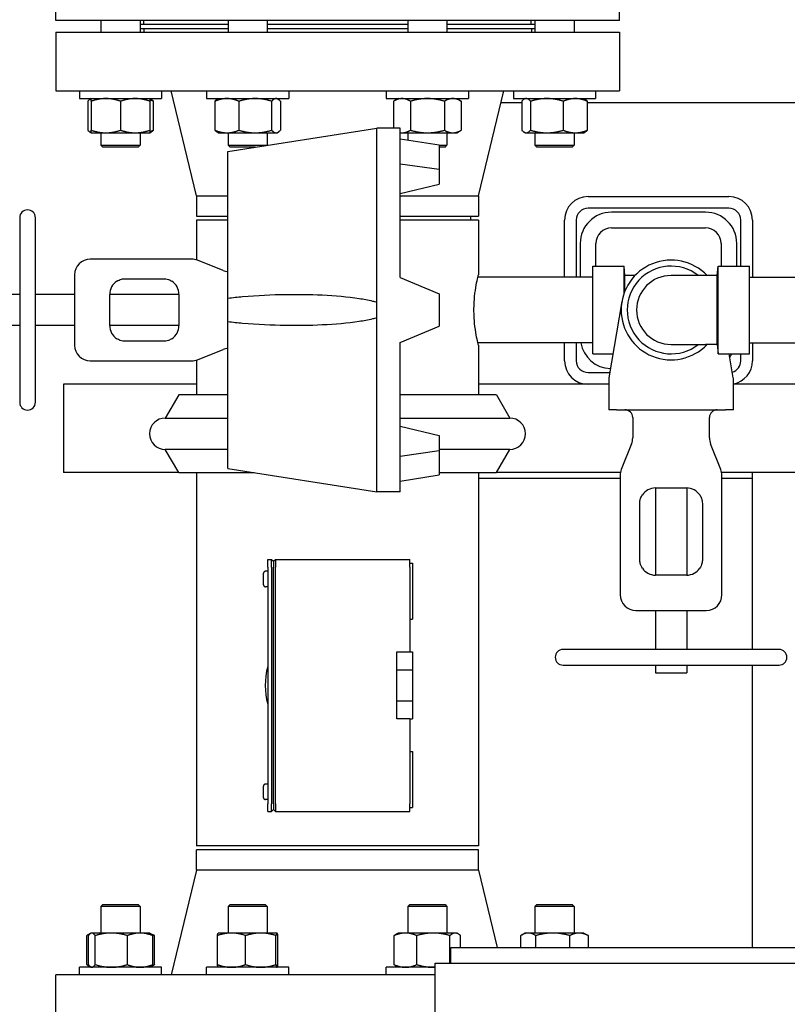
# Model space of a CAD drawing. Header units: inches. Extents: x 24 to 1128, y -69 to 748.
# Tile 312 of 656: x 371 to 383, y 634 to 649. Entities that reach past the tile are written whole.
import ezdxf

# ---------------------------------------------------------------- set-up
doc = ezdxf.new("R2010")
doc.units = ezdxf.units.IN
doc.header["$LTSCALE"] = 32
doc.header["$MEASUREMENT"] = 0
doc.layers.add('Dimension (ANSI)', color=7, linetype='Continuous', lineweight=25)
doc.layers.add('Visible (ANSI)', color=7, linetype='Continuous', lineweight=30)
doc.styles.add('Note Text (ANSI)', font='tahoma.ttf')
doc.dimstyles.new('SB Fraction-16 (ANSI)', dxfattribs={"dimscale": 32, "dimtxt": 0.125, "dimasz": 0.098425, "dimexe": 0.125, "dimexo": 0.0625, "dimgap": 0.031496, "dimtad": 0, "dimtih": 1, "dimtoh": 1, "dimdec": 4, "dimrnd": 1e-08, "dimzin": 0, "dimdsep": 46, "dimlunit": 5, "dimtxsty": 'Note Text (ANSI)', "dimcen": 0.09, "dimdle": 0.393701, "dimclrd": 256, "dimclre": 256, "dimclrt": 256, "dimadec": 0, "dimazin": 3, "dimtfac": 0.96, "dimtofl": 0, "dimtmove": 0, "dimatfit": 3, "dimfxl": 1, "dimfrac": 2, "dimtolj": 1, "dimtzin": 12, "dimlwd": -1, "dimlwe": -1, "dimarcsym": 0})

# ---------------------------------------------------------------- blocks, each defined once
blk = doc.blocks.new('*D18')
at = {"layer": 'Defpoints', "color": 0, "transparency": 16777216}
for p in [(489.281, 692.669), (340.619, 544.669), (489.281, 544.669)]:
    blk.add_point(p, dxfattribs=at)
at = {"layer": 'Dimension (ANSI)', "transparency": 16777216}
for p, q in [((487.281, 692.669), (336.619, 692.669)), ((340.619, 689.519), (340.619, 626.768)), ((340.619, 547.818), (340.619, 620.569)), ((487.281, 544.669), (336.619, 544.669))]:
    blk.add_line(p, q, dxfattribs=at)
for points in [[(340.094, 689.519), (341.144, 689.519), (340.619, 692.669)], [(340.094, 547.818), (341.144, 547.818), (340.619, 544.669)]]:
    blk.add_solid(points, dxfattribs=at)
at = {"layer": 'Dimension (ANSI)', "transparency": 16777216, "insert": (336.517, 625.76), "char_height": 4, "attachment_point": 1, "style": 'Note Text (ANSI)'}
blk.add_mtext('\\A1;148', dxfattribs=at)

msp = doc.modelspace()

# ---------------------------------------------------------------- linework, layer by layer
at = {"layer": 'Visible (ANSI)'}
for p, q in [((371.15563, 649.48103), (371.15563, 650.35603)), ((380.15563, 649.48103), (380.15563, 650.35603)), ((380.15563, 649.48103), (371.15563, 649.48103)), ((371.87858, 649.48103), (371.87858, 649.29603)), ((372.50358, 649.48103), (372.50358, 649.29603)), ((373.90807, 649.41853), (372.50358, 649.41853)), ((372.50358, 649.35603), (373.90807, 649.35603)), ((372.56063, 649.35603), (372.56063, 649.29603)), ((372.56188, 649.41853), (372.56188, 649.48103)), ((373.90807, 649.48103), (373.90807, 649.29603)), ((374.53307, 649.48103), (374.53307, 649.29603)), ((376.7782, 649.41853), (374.53307, 649.41853)), ((374.53307, 649.35603), (376.7782, 649.35603)), ((376.7782, 649.48103), (376.7782, 649.29603)), ((377.4032, 649.48103), (377.4032, 649.29603)), ((378.80768, 649.41853), (377.4032, 649.41853)), ((377.4032, 649.35603), (378.80768, 649.35603)), ((378.74938, 649.41853), (378.74938, 649.48103)), ((378.75063, 649.35603), (378.75063, 649.29603)), ((378.80768, 649.48103), (378.80768, 649.29603)), ((379.43268, 649.48103), (379.43268, 649.29603)), ((371.15563, 649.29603), (380.15563, 649.29603)), ((371.15563, 649.29603), (371.15563, 648.35603)), ((380.15563, 649.29603), (380.15563, 648.35603)), ((371.15563, 648.35603), (380.15563, 648.35603)), ((371.53483, 648.35603), (371.53483, 648.23403)), ((371.53483, 648.23403), (372.84733, 648.23403)), ((371.72233, 648.23403), (371.7058, 648.22448)), ((372.65983, 648.23403), (372.67637, 648.22448)), ((372.84733, 648.35603), (372.84733, 648.23403)), ((373.40563, 646.6827), (373.00063, 648.35603)), ((373.56432, 648.35603), (373.56432, 648.23403)), ((373.56432, 648.23403), (374.87682, 648.23403)), ((373.75182, 648.23403), (373.73528, 648.22448)), ((374.68932, 648.23403), (374.70586, 648.22448)), ((374.87682, 648.35603), (374.87682, 648.23403)), ((376.43445, 648.35603), (376.43445, 648.23403)), ((376.43445, 648.23403), (377.74695, 648.23403)), ((376.62195, 648.23403), (376.54943, 648.19216)), ((377.55945, 648.23403), (377.63196, 648.19216)), ((377.74695, 648.35603), (377.74695, 648.23403)), ((377.90563, 646.6827), (378.31063, 648.35603)), ((378.46393, 648.35603), (378.46393, 648.23403)), ((378.46393, 648.23403), (379.77643, 648.23403)), ((378.65143, 648.23403), (378.6349, 648.22448)), ((379.58893, 648.23403), (379.60547, 648.22448)), ((379.77643, 648.35603), (379.77643, 648.23403)), ((371.66826, 648.19216), (371.66826, 647.7289)), ((371.72233, 648.19216), (371.72233, 647.7289)), ((372.19108, 648.19216), (372.19108, 647.7289)), ((372.65983, 648.19216), (372.65983, 647.7289)), ((372.71391, 648.19216), (372.71391, 647.7289)), ((373.69775, 648.19216), (373.69775, 647.7289)), ((374.08048, 648.19216), (374.08048, 647.7289)), ((374.6033, 648.19216), (374.6033, 647.7289)), ((374.74339, 648.19216), (374.74339, 647.7289)), ((376.54943, 648.19216), (376.54943, 647.76228)), ((376.82006, 648.19216), (376.82006, 647.7289)), ((377.36133, 648.19216), (377.36133, 647.7289)), ((377.63196, 648.19216), (377.63196, 647.7289)), ((378.59736, 648.16853), (378.26525, 648.16853)), ((378.59736, 648.19216), (378.59736, 647.7289)), ((378.73745, 648.19216), (378.73745, 647.7289)), ((379.26027, 648.19216), (379.26027, 647.7289)), ((379.643, 648.19216), (379.643, 647.7289)), ((383.71813, 648.16853), (379.643, 648.16853)), ((373.90563, 647.38728), (376.28063, 647.76228)), ((376.28063, 644.98186), (376.28063, 647.76228)), ((376.65563, 647.76228), (376.28063, 647.76228)), ((376.65563, 645.37433), (376.65563, 647.76228)), ((371.72233, 647.68703), (371.7058, 647.69658)), ((371.72233, 647.68703), (371.95671, 647.68703)), ((371.87858, 647.68703), (371.87858, 647.48733)), ((371.95671, 647.68703), (372.42546, 647.68703)), ((372.42546, 647.68703), (372.65983, 647.68703)), ((372.50358, 647.68703), (372.50358, 647.48733)), ((372.65983, 647.68703), (372.67637, 647.69658)), ((373.75182, 647.68703), (373.73528, 647.69658)), ((373.75182, 647.68703), (373.88911, 647.68703)), ((373.88911, 647.68703), (374.34189, 647.68703)), ((373.90807, 647.68703), (373.90807, 647.48733)), ((374.34189, 647.68703), (374.67335, 647.68703)), ((374.53307, 647.68703), (374.53307, 647.48733)), ((374.67335, 647.68703), (374.68932, 647.68703)), ((374.68932, 647.68703), (374.70586, 647.69658)), ((376.65563, 647.68703), (376.68475, 647.68703)), ((376.68475, 647.68703), (377.0907, 647.68703)), ((376.7782, 647.68703), (376.7782, 647.57232)), ((377.0907, 647.68703), (377.49665, 647.68703)), ((377.4032, 647.68703), (377.4032, 647.48733)), ((377.49665, 647.68703), (377.55945, 647.68703)), ((377.55945, 647.68703), (377.63196, 647.7289)), ((378.65143, 647.68703), (378.6349, 647.69658)), ((378.65143, 647.68703), (378.6674, 647.68703)), ((378.6674, 647.68703), (378.99886, 647.68703)), ((378.80768, 647.68703), (378.80768, 647.48733)), ((378.99886, 647.68703), (379.45164, 647.68703)), ((379.43268, 647.68703), (379.43268, 647.48733)), ((379.45164, 647.68703), (379.58893, 647.68703)), ((379.58893, 647.68703), (379.60547, 647.69658)), ((371.87858, 647.48733), (372.50358, 647.48733)), ((371.90988, 647.45603), (371.87858, 647.48733)), ((372.47228, 647.45603), (371.90988, 647.45603)), ((372.47228, 647.45603), (372.50358, 647.48733)), ((373.90807, 647.48733), (374.53307, 647.48733)), ((373.93937, 647.45603), (373.90807, 647.48733)), ((374.34105, 647.45603), (373.93937, 647.45603)), ((374.53191, 647.48616), (374.53307, 647.48733)), ((376.65563, 647.59172), (377.28063, 647.49279)), ((377.28063, 647.49279), (377.28063, 647.10371)), ((377.28063, 647.48733), (377.4032, 647.48733)), ((377.3719, 647.45603), (377.28063, 647.45603)), ((377.3719, 647.45603), (377.4032, 647.48733)), ((378.80768, 647.48733), (379.43268, 647.48733)), ((378.83898, 647.45603), (378.80768, 647.48733)), ((379.40138, 647.45603), (378.83898, 647.45603)), ((379.40138, 647.45603), (379.43268, 647.48733)), ((373.90563, 645.0453), (373.90563, 647.38728)), ((376.65563, 647.19236), (377.28063, 647.10371)), ((377.28063, 647.10371), (377.28063, 646.86418)), ((376.65563, 646.71501), (377.28063, 646.86418)), ((373.40563, 646.6827), (373.90563, 646.6827)), ((373.40563, 646.6827), (373.40563, 646.35603)), ((376.65563, 646.6827), (377.90563, 646.6827)), ((377.90563, 646.6827), (377.90563, 646.35603)), ((379.65563, 646.66853), (381.90563, 646.66853)), ((373.40563, 646.35603), (373.90563, 646.35603)), ((376.65563, 646.35603), (377.90563, 646.35603)), ((377.78063, 646.35603), (377.78063, 646.29353)), ((381.90563, 646.48103), (379.65563, 646.48103)), ((381.53063, 646.41853), (380.03063, 646.41853)), ((370.58063, 646.33103), (370.58063, 643.38103)), ((370.83063, 643.38103), (370.83063, 646.33103)), ((373.90563, 646.29353), (373.40563, 646.29353)), ((373.40563, 646.29353), (373.40563, 645.65517)), ((377.90563, 646.29353), (376.65563, 646.29353)), ((377.90563, 646.29353), (377.90563, 645.41853)), ((379.28063, 645.38103), (379.28063, 646.29353)), ((379.46813, 646.29353), (379.46813, 645.38103)), ((382.09313, 645.55653), (382.09313, 646.29353)), ((382.28063, 646.29353), (382.28063, 645.38103)), ((380.03063, 646.16853), (381.53063, 646.16853)), ((379.53063, 645.91853), (379.53063, 645.38103)), ((379.78063, 645.55653), (379.78063, 645.91853)), ((381.78063, 645.91853), (381.78063, 645.55653)), ((382.03063, 645.55653), (382.03063, 645.91853)), ((373.32499, 645.66853), (371.70563, 645.66853)), ((373.82843, 645.48641), (373.41783, 645.65065)), ((379.73113, 644.15553), (379.73113, 645.55653)), ((379.73113, 645.55653), (380.23113, 645.55653)), ((380.23113, 645.12531), (380.23113, 645.55653)), ((380.24513, 645.40703), (380.23113, 645.55653)), ((381.71713, 645.40703), (381.73113, 645.55653)), ((381.73113, 644.15553), (381.73113, 645.55653)), ((381.73113, 645.55653), (382.23113, 645.55653)), ((382.23113, 644.15553), (382.23113, 645.55653)), ((371.45563, 645.41853), (371.45563, 644.85603)), ((380.24513, 645.1615), (380.24513, 645.40703)), ((380.40545, 645.40703), (380.24513, 645.40703)), ((381.53213, 645.40703), (380.98113, 645.40703)), ((381.71713, 645.40703), (381.53213, 645.40703)), ((381.71713, 644.30503), (381.71713, 645.40703)), ((372.26863, 645.35603), (372.87313, 645.35603)), ((376.65563, 645.37433), (377.28063, 645.11624)), ((379.73113, 645.38103), (377.89655, 645.38103)), ((382.23113, 645.38103), (383.23113, 645.38103)), ((370.58063, 645.10603), (370.45563, 645.10603)), ((371.45563, 645.10603), (370.83063, 645.10603)), ((372.01863, 644.60603), (372.01863, 645.10603)), ((373.12313, 645.10603), (372.01863, 645.10603)), ((373.12313, 645.10603), (373.12313, 644.60603)), ((377.28063, 645.11624), (377.28063, 644.59579)), ((373.90563, 644.66676), (373.90563, 645.0453)), ((376.28063, 644.7302), (376.28063, 644.98186)), ((380.19573, 644.99073), (379.98684, 643.77277)), ((371.45563, 644.85603), (371.45563, 644.29353)), ((373.90563, 642.32478), (373.90563, 644.66676)), ((376.28063, 641.94978), (376.28063, 644.7302)), ((370.58063, 644.60603), (370.45563, 644.60603)), ((371.45563, 644.60603), (370.83063, 644.60603)), ((373.12313, 644.60603), (372.01863, 644.60603)), ((376.65563, 644.33773), (377.28063, 644.59579)), ((380.24513, 644.55055), (380.24513, 644.55056)), ((372.87313, 644.35603), (372.26863, 644.35603)), ((376.65563, 641.94978), (376.65563, 644.33773)), ((379.73113, 644.33103), (377.89655, 644.33103)), ((379.28063, 644.04353), (379.28063, 644.33103)), ((379.46813, 644.33103), (379.46813, 644.04353)), ((380.98113, 644.30503), (381.53213, 644.30503)), ((381.71713, 644.30503), (381.53213, 644.30503)), ((381.71713, 644.30503), (381.73113, 644.15553)), ((382.23113, 644.33103), (383.23113, 644.33103)), ((382.28063, 644.33103), (382.28063, 644.04353)), ((373.41783, 644.06141), (373.82843, 644.22565)), ((377.90563, 644.29353), (377.90563, 643.49853)), ((379.73113, 644.15553), (380.05248, 644.15553)), ((381.73113, 644.15553), (382.23113, 644.15553)), ((381.97543, 643.77277), (381.90978, 644.15553)), ((382.09313, 644.04353), (382.09313, 644.15553)), ((371.70563, 644.04353), (373.32499, 644.04353)), ((373.40563, 644.05689), (373.40563, 643.49853)), ((379.65563, 643.85603), (380.00112, 643.85603)), ((373.40563, 643.66853), (371.28063, 643.66853)), ((371.28063, 643.66853), (371.28063, 642.25853)), ((379.98504, 643.66853), (377.90563, 643.66853)), ((379.98504, 643.75164), (379.98504, 643.26228)), ((381.97723, 643.26228), (381.97723, 643.75164)), ((387.19611, 643.66853), (381.97723, 643.66853)), ((373.11925, 643.49853), (372.90563, 643.12853)), ((373.90563, 643.49853), (373.11925, 643.49853)), ((378.19201, 643.49853), (376.65563, 643.49853)), ((378.19201, 643.49853), (378.40563, 643.12853)), ((380.11004, 643.26228), (379.98504, 643.26228)), ((380.11004, 643.26228), (381.85223, 643.26228)), ((381.97723, 643.26228), (381.85223, 643.26228)), ((372.90563, 643.12853), (373.90563, 643.12853)), ((376.65563, 643.12853), (378.40563, 643.12853)), ((380.36863, 643.13728), (380.36863, 642.81043)), ((381.59363, 642.81043), (381.59363, 643.13728)), ((376.65563, 642.99705), (377.28063, 642.84787)), ((377.28063, 642.84787), (377.28063, 642.6084)), ((373.90563, 642.62853), (372.90563, 642.62853)), ((373.11925, 642.25853), (372.90563, 642.62853)), ((376.65563, 642.5197), (377.28063, 642.6084)), ((378.40563, 642.62853), (377.28063, 642.62853)), ((377.28063, 642.6084), (377.28063, 642.41384)), ((378.19201, 642.25853), (378.40563, 642.62853)), ((380.35075, 642.71758), (380.18651, 642.30698)), ((381.77575, 642.30698), (381.61151, 642.71758)), ((377.28063, 642.41384), (377.28063, 642.21928)), ((373.11925, 642.25853), (371.28063, 642.25853)), ((373.11925, 642.25853), (374.32522, 642.25853)), ((373.40563, 642.25853), (373.40563, 636.29353)), ((373.90563, 642.32478), (376.28063, 641.94978)), ((377.28063, 642.25853), (378.19201, 642.25853)), ((377.90563, 642.25853), (377.90563, 636.29353)), ((380.17261, 642.25853), (378.19201, 642.25853)), ((387.38157, 642.25853), (381.78966, 642.25853)), ((383.69063, 642.25853), (382.28063, 642.25853)), ((382.28063, 639.43103), (382.28063, 642.25853)), ((376.65563, 642.12034), (377.28063, 642.21928)), ((377.90563, 642.16853), (380.16863, 642.16853)), ((380.16863, 642.21413), (380.16863, 640.30603)), ((381.79363, 640.30603), (381.79363, 642.21413)), ((381.79363, 642.16853), (382.28063, 642.16853)), ((376.65563, 641.94978), (376.28063, 641.94978)), ((380.73113, 642.01228), (381.23113, 642.01228)), ((380.73113, 642.01228), (380.73113, 640.61903)), ((381.23113, 642.01228), (381.23113, 640.61903)), ((380.48113, 640.86903), (380.48113, 641.76228)), ((381.48113, 641.76228), (381.48113, 640.86903)), ((374.54038, 640.87103), (374.60213, 640.87103)), ((374.54038, 640.74603), (374.54038, 640.87103)), ((374.60213, 640.87103), (374.63338, 640.83978)), ((374.60213, 640.74603), (374.60213, 640.87103)), ((374.63338, 640.83978), (374.66463, 640.87103)), ((374.63338, 640.83978), (374.63338, 640.74603)), ((374.66463, 640.87103), (374.66463, 640.74603)), ((374.66463, 640.87103), (376.81038, 640.87103)), ((376.81038, 640.74603), (376.81038, 640.87103)), ((374.54038, 640.68063), (374.50663, 640.68063)), ((374.54038, 640.74603), (374.54038, 636.96603)), ((374.60213, 640.74603), (374.60213, 636.96603)), ((374.63338, 636.96603), (374.63338, 640.74603)), ((374.66463, 636.96603), (374.66463, 640.74603)), ((376.81038, 640.80853), (376.85038, 640.80853)), ((376.81038, 640.74603), (376.81038, 639.39182)), ((376.85038, 640.80853), (376.85038, 639.91303)), ((374.47538, 640.46281), (374.47538, 640.64924)), ((381.23113, 640.61903), (380.73113, 640.61903)), ((374.54038, 640.43143), (374.50663, 640.43143)), ((380.41863, 640.05603), (380.98113, 640.05603)), ((380.73113, 640.05603), (380.73113, 639.43103)), ((380.98113, 640.05603), (381.54363, 640.05603)), ((381.23113, 640.05603), (381.23113, 639.43103)), ((376.81038, 639.91303), (376.85038, 639.91303)), ((382.70613, 639.43103), (379.25613, 639.43103)), ((376.60038, 639.39182), (376.81038, 639.39182)), ((376.60038, 639.10603), (376.60038, 639.39182)), ((376.81038, 639.39182), (376.85038, 639.39182)), ((376.85038, 639.39182), (376.85038, 639.10603)), ((376.60038, 639.10603), (376.85038, 639.10603)), ((376.60038, 638.60603), (376.60038, 639.10603)), ((376.85038, 639.10603), (376.85038, 638.60603)), ((379.25613, 639.18103), (382.70613, 639.18103)), ((380.73113, 639.18103), (380.73113, 639.05603)), ((381.23113, 639.18103), (381.23113, 639.05603)), ((382.28063, 634.66853), (382.28063, 639.18103)), ((380.73113, 639.05603), (381.23113, 639.05603)), ((376.85038, 638.60603), (376.60038, 638.60603)), ((376.60038, 638.32024), (376.60038, 638.60603)), ((376.85038, 638.60603), (376.85038, 638.32024)), ((376.81038, 638.32024), (376.60038, 638.32024)), ((376.81038, 638.32024), (376.85038, 638.32024)), ((376.81038, 638.32024), (376.81038, 636.96603)), ((376.81038, 637.79903), (376.85038, 637.79903)), ((376.85038, 637.79903), (376.85038, 636.90353)), ((374.47538, 637.06281), (374.47538, 637.24924)), ((374.54038, 637.28063), (374.50663, 637.28063)), ((374.54038, 637.03143), (374.50663, 637.03143)), ((374.54038, 636.84103), (374.54038, 636.96603)), ((374.60213, 636.84103), (374.60213, 636.96603)), ((374.63338, 636.96603), (374.63338, 636.87228)), ((374.66463, 636.96603), (374.66463, 636.84103)), ((376.81038, 636.84103), (376.81038, 636.96603)), ((376.81038, 636.90353), (376.85038, 636.90353)), ((374.54038, 636.84103), (374.60213, 636.84103)), ((374.63338, 636.87228), (374.60213, 636.84103)), ((374.63338, 636.87228), (374.66463, 636.84103)), ((374.66463, 636.84103), (376.81038, 636.84103)), ((377.90563, 636.29353), (373.40563, 636.29353)), ((377.90563, 636.23103), (373.40563, 636.23103)), ((373.40563, 635.90436), (373.40563, 636.23103)), ((377.90563, 635.90436), (377.90563, 636.23103)), ((373.40563, 635.90436), (373.00063, 634.23103)), ((377.90563, 635.90436), (373.40563, 635.90436)), ((377.90563, 635.90436), (378.20474, 634.66853)), ((371.90988, 635.35603), (371.87858, 635.32473)), ((371.90988, 635.35603), (372.47228, 635.35603)), ((372.47228, 635.35603), (372.50358, 635.32473)), ((373.93937, 635.35603), (373.90807, 635.32473)), ((373.93937, 635.35603), (374.50177, 635.35603)), ((374.50177, 635.35603), (374.53307, 635.32473)), ((376.8095, 635.35603), (376.7782, 635.32473)), ((376.8095, 635.35603), (377.3719, 635.35603)), ((377.3719, 635.35603), (377.4032, 635.32473)), ((378.83898, 635.35603), (378.80768, 635.32473)), ((378.83898, 635.35603), (379.40138, 635.35603)), ((379.40138, 635.35603), (379.43268, 635.32473)), ((372.50358, 635.32473), (371.87858, 635.32473)), ((371.87858, 635.32473), (371.87858, 634.90003)), ((372.50358, 635.32473), (372.50358, 634.90003)), ((374.53307, 635.32473), (373.90807, 635.32473)), ((373.90807, 635.32473), (373.90807, 634.90003)), ((374.53307, 635.32473), (374.53307, 634.90003)), ((377.4032, 635.32473), (376.7782, 635.32473)), ((376.7782, 635.32473), (376.7782, 634.90003)), ((377.4032, 635.32473), (377.4032, 634.90003)), ((379.43268, 635.32473), (378.80768, 635.32473)), ((378.80768, 635.32473), (378.80768, 634.90003)), ((379.43268, 635.32473), (379.43268, 634.90003)), ((371.65079, 634.3949), (371.65079, 634.85816)), ((371.71262, 634.89442), (371.66699, 634.86808)), ((371.67759, 634.3949), (371.67759, 634.85816)), ((371.72233, 634.90003), (371.71262, 634.89442)), ((371.73186, 634.90003), (371.72233, 634.90003)), ((372.04288, 634.90003), (371.73186, 634.90003)), ((371.78613, 634.3949), (371.78613, 634.85816)), ((372.50211, 634.90003), (372.04288, 634.90003)), ((372.29963, 634.3949), (372.29963, 634.85816)), ((372.65983, 634.90003), (372.50211, 634.90003)), ((372.65983, 634.90003), (372.66955, 634.89442)), ((372.66955, 634.89442), (372.71518, 634.86808)), ((372.70458, 634.3949), (372.70458, 634.85816)), ((372.73138, 634.3949), (372.73138, 634.85816)), ((373.73646, 634.3949), (373.73646, 634.85816)), ((373.75182, 634.90003), (373.75098, 634.89954)), ((373.96232, 634.90003), (373.75182, 634.90003)), ((374.43022, 634.90003), (373.96232, 634.90003)), ((374.18817, 634.3949), (374.18817, 634.85816)), ((374.68848, 634.90003), (374.43022, 634.90003)), ((374.67228, 634.3949), (374.67228, 634.85816)), ((374.68932, 634.90003), (374.68848, 634.90003)), ((374.68932, 634.90003), (374.69016, 634.89954)), ((374.70468, 634.3949), (374.70468, 634.85816)), ((376.56042, 634.3949), (376.56042, 634.85816)), ((376.62195, 634.90003), (376.5966, 634.8854)), ((376.73999, 634.90003), (376.62195, 634.90003)), ((377.1847, 634.90003), (376.73999, 634.90003)), ((376.91956, 634.3949), (376.91956, 634.85816)), ((377.5354, 634.90003), (377.1847, 634.90003)), ((377.44983, 634.41853), (377.44983, 634.85816)), ((377.55945, 634.90003), (377.5354, 634.90003)), ((377.55945, 634.90003), (377.58479, 634.8854)), ((377.62097, 634.66853), (377.62097, 634.85816)), ((378.57989, 634.66853), (378.57989, 634.85816)), ((378.65143, 634.90003), (378.59609, 634.86808)), ((378.70093, 634.90003), (378.65143, 634.90003)), ((379.09212, 634.90003), (378.70093, 634.90003)), ((378.82197, 634.66853), (378.82197, 634.85816)), ((379.51137, 634.90003), (379.09212, 634.90003)), ((379.36227, 634.66853), (379.36227, 634.85816)), ((379.58893, 634.90003), (379.51137, 634.90003)), ((379.58893, 634.90003), (379.64427, 634.86808)), ((379.66048, 634.66853), (379.66048, 634.85816)), ((377.46443, 634.66853), (390.71813, 634.66853)), ((377.46443, 634.41853), (377.46443, 634.66853)), ((371.71262, 634.35864), (371.66699, 634.38498)), ((372.66955, 634.35864), (372.71518, 634.38498)), ((377.21443, 634.41853), (411.94495, 634.41853)), ((377.21443, 631.79353), (377.21443, 634.41853)), ((377.21443, 634.23103), (371.15563, 634.23103)), ((371.15563, 633.29103), (371.15563, 634.23103)), ((372.84733, 634.35303), (371.53483, 634.35303)), ((371.53483, 634.23103), (371.53483, 634.35303)), ((371.72233, 634.35303), (371.71262, 634.35864)), ((372.65983, 634.35303), (372.66955, 634.35864)), ((372.84733, 634.23103), (372.84733, 634.35303)), ((374.87682, 634.35303), (373.56432, 634.35303)), ((373.56432, 634.23103), (373.56432, 634.35303)), ((373.75182, 634.35303), (373.75098, 634.35352)), ((374.68932, 634.35303), (374.69016, 634.35352)), ((374.87682, 634.23103), (374.87682, 634.35303)), ((377.21443, 634.35303), (376.43445, 634.35303)), ((376.43445, 634.23103), (376.43445, 634.35303)), ((376.62195, 634.35303), (376.5966, 634.36766))]:
    msp.add_line(p, q, dxfattribs=at)
for centre, radius, start, end in [((379.65563, 646.29353), 0.375, 90, 180), ((381.90563, 646.29353), 0.375, 0, 90), ((370.70563, 646.33103), 0.125, 0, 180), ((379.65563, 646.29353), 0.1875, 90, 180), ((380.03063, 645.91853), 0.5, 90, 180), ((381.53063, 645.91853), 0.5, 0, 90), ((381.90563, 646.29353), 0.1875, 0, 90), ((380.03063, 645.91853), 0.25, 90, 180), ((381.53063, 645.91853), 0.25, 0, 90), ((371.70563, 645.41853), 0.25, 90, 180), ((373.32499, 645.41853), 0.25, 68.198591, 90), ((380.98113, 644.85603), 0.79687, 43.745077, 316.254923), ((380.98113, 644.85603), 0.7005, 51.86714, 308.13286), ((373.92128, 645.71853), 0.25, 248.198591, 266.411948), ((380.98113, 644.85603), 0.551, 90, 270), ((372.26863, 645.10603), 0.25, 123.55731, 180), ((372.87313, 645.10603), 0.25, 0, 56.44269), ((372.26863, 644.60603), 0.25, 180, 236.44269), ((372.87313, 644.60603), 0.25, 303.55731, 0), ((380.03063, 644.41853), 0.5, 190.078658, 267.852532), ((371.70563, 644.29353), 0.25, 180, 270), ((373.92128, 643.99353), 0.25, 93.588052, 111.801409), ((381.53063, 644.41853), 0.5, 320.915348, 328.264413), ((373.32499, 644.29353), 0.25, 270, 291.801409), ((379.65563, 644.04353), 0.375, 180, 270), ((379.65563, 644.04353), 0.1875, 180, 270), ((381.90563, 644.04353), 0.1875, 286.784574, 0), ((381.90563, 644.04353), 0.375, 281.006285, 0), ((380.11004, 643.75164), 0.125, 170.268146, 180), ((381.85223, 643.75164), 0.125, 0, 9.731854), ((370.70563, 643.38103), 0.125, 180, 0), ((380.24363, 643.13728), 0.125, 0, 90), ((381.71863, 643.13728), 0.125, 90, 180), ((372.90563, 642.87853), 0.25, 90, 270), ((378.40563, 642.87853), 0.25, 270, 90), ((380.11863, 642.81043), 0.25, 338.198591, 0), ((381.84363, 642.81043), 0.25, 180, 201.801409), ((380.41863, 642.21413), 0.25, 158.198591, 180), ((381.54363, 642.21413), 0.25, 0, 21.801409), ((380.73113, 641.76228), 0.25, 90, 146.44269), ((381.23113, 641.76228), 0.25, 33.55731, 90), ((380.73113, 640.86903), 0.25, 213.55731, 270), ((381.23113, 640.86903), 0.25, 270, 326.44269), ((380.41863, 640.30603), 0.25, 180, 270), ((381.54363, 640.30603), 0.25, 270, 0), ((379.25613, 639.30603), 0.125, 90, 270), ((382.70613, 639.30603), 0.125, 270, 90), ((375.65563, 638.85603), 1.155, 164.924606, 195.075394)]:
    msp.add_arc(centre, radius, start, end, dxfattribs=at)
for points, weights in [([(371.72233, 648.23169), (371.69712, 648.22435), (371.66826, 648.19216)], [1.01375847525, 1.02892942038, 1]), ([(371.72233, 648.19216), (371.72233, 648.23403), (371.72233, 648.23403)], [1, 1.0379548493, 1]), ([(371.95671, 648.23403), (371.84794, 648.23403), (371.72233, 648.19216)], [1, 1.0379548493, 1]), ([(372.19108, 648.19216), (372.06548, 648.23403), (371.95671, 648.23403)], [1, 1.0379548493, 1]), ([(372.42546, 648.23403), (372.31669, 648.23403), (372.19108, 648.19216)], [1, 1.0379548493, 1]), ([(372.65983, 648.19216), (372.53423, 648.23403), (372.42546, 648.23403)], [1, 1.0379548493, 1]), ([(372.65983, 648.23403), (372.65983, 648.23403), (372.65983, 648.19216)], [1, 1.0379548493, 1]), ([(373.88911, 648.23403), (373.8003, 648.23403), (373.69775, 648.19216)], [1, 1.0379548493, 1]), ([(374.08048, 648.19216), (373.97793, 648.23403), (373.88911, 648.23403)], [1, 1.0379548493, 1]), ([(374.34189, 648.23403), (374.22057, 648.23403), (374.08048, 648.19216)], [1, 1.0379548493, 1]), ([(374.6033, 648.19216), (374.46321, 648.23403), (374.34189, 648.23403)], [1, 1.0379548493, 1]), ([(374.67335, 648.23403), (374.64084, 648.23403), (374.6033, 648.19216)], [1, 1.0379548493, 1]), ([(374.74339, 648.19216), (374.70586, 648.23403), (374.67335, 648.23403)], [1, 1.0379548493, 1]), ([(376.68475, 648.23403), (376.62195, 648.23403), (376.54943, 648.19216)], [1, 1.0379548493, 1]), ([(376.82006, 648.19216), (376.74755, 648.23403), (376.68475, 648.23403)], [1, 1.0379548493, 1]), ([(377.0907, 648.23403), (376.96509, 648.23403), (376.82006, 648.19216)], [1, 1.0379548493, 1]), ([(377.36133, 648.19216), (377.2163, 648.23403), (377.0907, 648.23403)], [1, 1.0379548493, 1]), ([(377.49665, 648.23403), (377.43384, 648.23403), (377.36133, 648.19216)], [1, 1.0379548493, 1]), ([(377.63196, 648.19216), (377.55945, 648.23403), (377.49665, 648.23403)], [1, 1.0379548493, 1]), ([(378.6674, 648.23403), (378.6349, 648.23403), (378.59736, 648.19216)], [1, 1.0379548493, 1]), ([(378.73745, 648.19216), (378.69991, 648.23403), (378.6674, 648.23403)], [1, 1.0379548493, 1]), ([(378.99886, 648.23403), (378.87754, 648.23403), (378.73745, 648.19216)], [1, 1.0379548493, 1]), ([(379.26027, 648.19216), (379.12018, 648.23403), (378.99886, 648.23403)], [1, 1.0379548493, 1]), ([(379.45164, 648.23403), (379.36282, 648.23403), (379.26027, 648.19216)], [1, 1.0379548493, 1]), ([(379.643, 648.19216), (379.54045, 648.23403), (379.45164, 648.23403)], [1, 1.0379548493, 1]), ([(372.71391, 648.19216), (372.686, 648.20356), (372.65983, 648.21173)], [1, 1.01005189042, 1.01477953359]), ([(372.67637, 648.22448), (372.69412, 648.21424), (372.71391, 648.19216)], [1.01895290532, 1.01965956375, 1]), ([(373.69775, 648.19216), (373.71754, 648.21424), (373.73528, 648.22448)], [1, 1.01965956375, 1.01895290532]), ([(379.60547, 648.22448), (379.62321, 648.21424), (379.643, 648.19216)], [1.01895290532, 1.01965956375, 1]), ([(371.66826, 647.7289), (371.69712, 647.69671), (371.72233, 647.68937)], [1, 1.02892942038, 1.01375847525]), ([(371.72233, 647.68703), (371.72233, 647.68703), (371.72233, 647.7289)], [1, 1.0379548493, 1]), ([(371.72233, 647.7289), (371.84794, 647.68703), (371.95671, 647.68703)], [1, 1.0379548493, 1]), ([(371.95671, 647.68703), (372.06548, 647.68703), (372.19108, 647.7289)], [1, 1.0379548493, 1]), ([(372.19108, 647.7289), (372.31669, 647.68703), (372.42546, 647.68703)], [1, 1.0379548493, 1]), ([(372.42546, 647.68703), (372.53423, 647.68703), (372.65983, 647.7289)], [1, 1.0379548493, 1]), ([(372.65983, 647.70933), (372.686, 647.7175), (372.71391, 647.7289)], [1.01477953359, 1.01005189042, 1]), ([(372.65983, 647.7289), (372.65983, 647.68703), (372.65983, 647.68703)], [1, 1.0379548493, 1]), ([(372.71391, 647.7289), (372.69412, 647.70682), (372.67637, 647.69658)], [1, 1.01965956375, 1.01895290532]), ([(373.73528, 647.69658), (373.71754, 647.70682), (373.69775, 647.7289)], [1.01895290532, 1.01965956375, 1]), ([(373.69775, 647.7289), (373.8003, 647.68703), (373.88911, 647.68703)], [1, 1.0379548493, 1]), ([(373.88911, 647.68703), (373.97793, 647.68703), (374.08048, 647.7289)], [1, 1.0379548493, 1]), ([(374.08048, 647.7289), (374.22057, 647.68703), (374.34189, 647.68703)], [1, 1.0379548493, 1]), ([(374.34189, 647.68703), (374.46321, 647.68703), (374.6033, 647.7289)], [1, 1.0379548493, 1]), ([(374.6033, 647.7289), (374.64084, 647.68703), (374.67335, 647.68703)], [1, 1.0379548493, 1]), ([(374.67335, 647.68703), (374.70586, 647.68703), (374.74339, 647.7289)], [1, 1.0379548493, 1]), ([(376.65563, 647.68911), (376.67025, 647.68703), (376.68475, 647.68703)], [1.01320985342, 1.00851541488, 1]), ([(376.68475, 647.68703), (376.74755, 647.68703), (376.82006, 647.7289)], [1, 1.0379548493, 1]), ([(376.82006, 647.7289), (376.96509, 647.68703), (377.0907, 647.68703)], [1, 1.0379548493, 1]), ([(377.0907, 647.68703), (377.2163, 647.68703), (377.36133, 647.7289)], [1, 1.0379548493, 1]), ([(377.36133, 647.7289), (377.43384, 647.68703), (377.49665, 647.68703)], [1, 1.0379548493, 1]), ([(377.49665, 647.68703), (377.55945, 647.68703), (377.63196, 647.7289)], [1, 1.0379548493, 1]), ([(378.59736, 647.7289), (378.6349, 647.68703), (378.6674, 647.68703)], [1, 1.0379548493, 1]), ([(378.6674, 647.68703), (378.69991, 647.68703), (378.73745, 647.7289)], [1, 1.0379548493, 1]), ([(378.73745, 647.7289), (378.87754, 647.68703), (378.99886, 647.68703)], [1, 1.0379548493, 1]), ([(378.99886, 647.68703), (379.12018, 647.68703), (379.26027, 647.7289)], [1, 1.0379548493, 1]), ([(379.26027, 647.7289), (379.36282, 647.68703), (379.45164, 647.68703)], [1, 1.0379548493, 1]), ([(379.45164, 647.68703), (379.54045, 647.68703), (379.643, 647.7289)], [1, 1.0379548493, 1]), ([(379.643, 647.7289), (379.62321, 647.70682), (379.60547, 647.69658)], [1, 1.01965956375, 1.01895290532]), ([(371.69936, 634.88432), (371.67614, 634.87452), (371.65079, 634.85816)], [1.01791936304, 1.01449643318, 1]), ([(371.73186, 634.90003), (371.70667, 634.90003), (371.67759, 634.85816)], [1, 1.0379548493, 1]), ([(371.78613, 634.85816), (371.75704, 634.90003), (371.73186, 634.90003)], [1, 1.0379548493, 1]), ([(372.04288, 634.90003), (371.92372, 634.90003), (371.78613, 634.85816)], [1, 1.0379548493, 1]), ([(372.29963, 634.85816), (372.16204, 634.90003), (372.04288, 634.90003)], [1, 1.0379548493, 1]), ([(372.50211, 634.90003), (372.40813, 634.90003), (372.29963, 634.85816)], [1, 1.0379548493, 1]), ([(372.70458, 634.85816), (372.59608, 634.90003), (372.50211, 634.90003)], [1, 1.0379548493, 1]), ([(372.66955, 634.89442), (372.68599, 634.88493), (372.70458, 634.85816)], [1.01768117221, 1.02393721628, 1]), ([(372.73138, 634.85816), (372.70963, 634.86956), (372.68925, 634.87773)], [1, 1.01005189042, 1.01477953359]), ([(372.71518, 634.86808), (372.72315, 634.86348), (372.73138, 634.85816)], [1.00817877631, 1.00466202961, 1]), ([(373.96232, 634.90003), (373.8575, 634.90003), (373.73646, 634.85816)], [1, 1.0379548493, 1]), ([(373.73646, 634.85816), (373.74423, 634.89565), (373.75098, 634.89954)], [1, 1.03384986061, 1.00732203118]), ([(374.18817, 634.85816), (374.06713, 634.90003), (373.96232, 634.90003)], [1, 1.0379548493, 1]), ([(374.43022, 634.90003), (374.31789, 634.90003), (374.18817, 634.85816)], [1, 1.0379548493, 1]), ([(374.67228, 634.85816), (374.54256, 634.90003), (374.43022, 634.90003)], [1, 1.0379548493, 1]), ([(374.68848, 634.90003), (374.68096, 634.90003), (374.67228, 634.85816)], [1, 1.0379548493, 1]), ([(374.70468, 634.85816), (374.696, 634.90003), (374.68848, 634.90003)], [1, 1.0379548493, 1]), ([(376.73999, 634.90003), (376.65665, 634.90003), (376.56042, 634.85816)], [1, 1.0379548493, 1]), ([(376.56042, 634.85816), (376.57934, 634.87543), (376.5966, 634.8854)], [1, 1.01531135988, 1.01826921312]), ([(376.91956, 634.85816), (376.82333, 634.90003), (376.73999, 634.90003)], [1, 1.0379548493, 1]), ([(377.1847, 634.90003), (377.06165, 634.90003), (376.91956, 634.85816)], [1, 1.0379548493, 1]), ([(377.44983, 634.85816), (377.30775, 634.90003), (377.1847, 634.90003)], [1, 1.0379548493, 1]), ([(377.5354, 634.90003), (377.49569, 634.90003), (377.44983, 634.85816)], [1, 1.0379548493, 1]), ([(377.62097, 634.85816), (377.57511, 634.90003), (377.5354, 634.90003)], [1, 1.0379548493, 1]), ([(378.70093, 634.90003), (378.64475, 634.90003), (378.57989, 634.85816)], [1, 1.0379548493, 1]), ([(378.82197, 634.85816), (378.75711, 634.90003), (378.70093, 634.90003)], [1, 1.0379548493, 1]), ([(379.09212, 634.90003), (378.96675, 634.90003), (378.82197, 634.85816)], [1, 1.0379548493, 1]), ([(379.36227, 634.85816), (379.2175, 634.90003), (379.09212, 634.90003)], [1, 1.0379548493, 1]), ([(379.51137, 634.90003), (379.44217, 634.90003), (379.36227, 634.85816)], [1, 1.0379548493, 1]), ([(379.66048, 634.85816), (379.58057, 634.90003), (379.51137, 634.90003)], [1, 1.0379548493, 1]), ([(379.64427, 634.86808), (379.65224, 634.86348), (379.66048, 634.85816)], [1.00817877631, 1.00466202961, 1]), ([(371.65079, 634.3949), (371.67614, 634.37854), (371.69936, 634.36874)], [1, 1.01449643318, 1.01791936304]), ([(371.67759, 634.3949), (371.70667, 634.35303), (371.73186, 634.35303)], [1, 1.0379548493, 1]), ([(371.73186, 634.35303), (371.75704, 634.35303), (371.78613, 634.3949)], [1, 1.0379548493, 1]), ([(371.78613, 634.3949), (371.92372, 634.35303), (372.04288, 634.35303)], [1, 1.0379548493, 1]), ([(372.04288, 634.35303), (372.16204, 634.35303), (372.29963, 634.3949)], [1, 1.0379548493, 1]), ([(372.29963, 634.3949), (372.40813, 634.35303), (372.50211, 634.35303)], [1, 1.0379548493, 1]), ([(372.50211, 634.35303), (372.59608, 634.35303), (372.70458, 634.3949)], [1, 1.0379548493, 1]), ([(372.70458, 634.3949), (372.68599, 634.36813), (372.66955, 634.35864)], [1, 1.02393721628, 1.01768117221]), ([(372.68925, 634.37533), (372.70963, 634.3835), (372.73138, 634.3949)], [1.01477953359, 1.01005189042, 1]), ([(372.73138, 634.3949), (372.72315, 634.38958), (372.71518, 634.38498)], [1, 1.00466202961, 1.00817877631]), ([(373.75098, 634.35352), (373.74423, 634.35741), (373.73646, 634.3949)], [1.00732203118, 1.03384986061, 1]), ([(373.73646, 634.3949), (373.8575, 634.35303), (373.96232, 634.35303)], [1, 1.0379548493, 1]), ([(373.96232, 634.35303), (374.06713, 634.35303), (374.18817, 634.3949)], [1, 1.0379548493, 1]), ([(374.18817, 634.3949), (374.31789, 634.35303), (374.43022, 634.35303)], [1, 1.0379548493, 1]), ([(374.43022, 634.35303), (374.54256, 634.35303), (374.67228, 634.3949)], [1, 1.0379548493, 1]), ([(374.67228, 634.3949), (374.68096, 634.35303), (374.68848, 634.35303)], [1, 1.0379548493, 1]), ([(374.68848, 634.35303), (374.696, 634.35303), (374.70468, 634.3949)], [1, 1.0379548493, 1]), ([(376.5966, 634.36766), (376.57934, 634.37763), (376.56042, 634.3949)], [1.01826921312, 1.01531135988, 1]), ([(376.56042, 634.3949), (376.65665, 634.35303), (376.73999, 634.35303)], [1, 1.0379548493, 1]), ([(376.73999, 634.35303), (376.82333, 634.35303), (376.91956, 634.3949)], [1, 1.0379548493, 1]), ([(376.91956, 634.3949), (377.06165, 634.35303), (377.1847, 634.35303)], [1, 1.0379548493, 1]), ([(377.1847, 634.35303), (377.19955, 634.35303), (377.21443, 634.3536)], [1, 1.0044327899, 1.00783015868])]:
    msp.add_rational_spline(points, weights, degree=2, dxfattribs=at)
for points, knots in [([(377.90563, 644.29353), (377.90563, 644.29353), (377.90477, 644.29694), (377.90126, 644.31125), (377.89861, 644.32215), (377.8886, 644.36527), (377.87914, 644.40851), (377.86126, 644.50806), (377.85166, 644.57111), (377.84142, 644.67498), (377.8387, 644.71112), (377.83508, 644.78391), (377.83419, 644.82055), (377.83419, 644.89151), (377.83508, 644.92815), (377.8387, 645.00094), (377.84142, 645.03708), (377.85166, 645.14095), (377.86126, 645.204), (377.87914, 645.30355), (377.8886, 645.34679), (377.89861, 645.38991), (377.90126, 645.40081), (377.90477, 645.41512), (377.90563, 645.41853), (377.90563, 645.41853)], [2.16268044, 2.16268044, 2.16268044, 2.16268044, 2.4329966, 2.4329966, 2.70331276, 2.70331276, 3.24394507, 3.24394507, 3.78465298, 3.78465298, 4.05500693, 4.05500693, 4.32536089, 4.32536089, 4.59571485, 4.59571485, 4.8660688, 4.8660688, 5.40677671, 5.40677671, 5.94740902, 5.94740902, 6.21772518, 6.21772518, 6.48804133, 6.48804133, 6.48804133, 6.48804133]), ([(372.13044, 645.31436), (372.15376, 645.32983), (372.19881, 645.34982), (372.24764, 645.35603), (372.26863, 645.35603)], [0, 0, 0, 0, 0.319889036, 0.559805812, 0.559805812, 0.559805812, 0.559805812]), ([(372.87313, 645.35603), (372.90112, 645.35603), (372.94986, 645.34774), (372.99383, 645.32597), (373.01133, 645.31436)], [-5.227447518, -5.227447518, -5.227447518, -5.227447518, -4.907558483, -4.667641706, -4.667641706, -4.667641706, -4.667641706]), ([(373.90563, 645.0453), (373.98317, 645.05528), (374.06183, 645.0636), (374.37336, 645.09165), (374.60785, 645.10181), (375.00628, 645.10766), (375.20951, 645.10547), (375.61476, 645.08587), (375.81679, 645.0688), (376.06769, 645.03037), (376.14245, 645.01701), (376.23744, 644.99389), (376.25924, 644.98815), (376.28063, 644.98186)], [1.08845993, 1.08845993, 1.08845993, 1.08845993, 1.64749949, 1.64749949, 3.29499898, 3.29499898, 4.72115011, 4.72115011, 6.14730124, 6.14730124, 6.68180599, 6.68180599, 6.84263001, 6.84263001, 6.84263001, 6.84263001]), ([(376.28063, 644.7302), (376.25924, 644.72391), (376.23744, 644.71817), (376.14245, 644.69505), (376.06769, 644.68169), (375.81679, 644.64326), (375.61476, 644.62619), (375.20951, 644.60659), (375.00628, 644.6044), (374.60785, 644.61025), (374.37336, 644.62041), (374.06183, 644.64846), (373.98317, 644.65678), (373.90563, 644.66676)], [8.07902497, 8.07902497, 8.07902497, 8.07902497, 8.23984899, 8.23984899, 8.77435374, 8.77435374, 10.20050487, 10.20050487, 11.626656, 11.626656, 13.27415549, 13.27415549, 13.83319505, 13.83319505, 13.83319505, 13.83319505]), ([(372.26863, 644.35603), (372.24065, 644.35603), (372.19191, 644.36432), (372.14793, 644.38609), (372.13044, 644.3977)], [-5.227447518, -5.227447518, -5.227447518, -5.227447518, -4.907558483, -4.667641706, -4.667641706, -4.667641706, -4.667641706]), ([(373.01133, 644.3977), (372.99383, 644.38609), (372.94986, 644.36432), (372.90112, 644.35603), (372.87313, 644.35603)], [0, 0, 0, 0, 0.239916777, 0.559805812, 0.559805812, 0.559805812, 0.559805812]), ([(380.48113, 641.76228), (380.48113, 641.79027), (380.48942, 641.83901), (380.5112, 641.88298), (380.5228, 641.90047)], [-5.227447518, -5.227447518, -5.227447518, -5.227447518, -4.907558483, -4.667641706, -4.667641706, -4.667641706, -4.667641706]), ([(381.43947, 641.90047), (381.45107, 641.88298), (381.47284, 641.83901), (381.48113, 641.79027), (381.48113, 641.76228)], [-4.667641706, -4.667641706, -4.667641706, -4.667641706, -4.427724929, -4.107835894, -4.107835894, -4.107835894, -4.107835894]), ([(380.5228, 640.73084), (380.50733, 640.75416), (380.48734, 640.7992), (380.48113, 640.84804), (380.48113, 640.86903)], [-4.667641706, -4.667641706, -4.667641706, -4.667641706, -4.34775267, -4.107835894, -4.107835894, -4.107835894, -4.107835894]), ([(381.48113, 640.86903), (381.48113, 640.84804), (381.47492, 640.7992), (381.45494, 640.75416), (381.43947, 640.73084)], [-0.559805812, -0.559805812, -0.559805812, -0.559805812, -0.319889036, 0, 0, 0, 0]), ([(374.50663, 640.68063), (374.50278, 640.68063), (374.49825, 640.67973), (374.49113, 640.67677), (374.48728, 640.67419), (374.48182, 640.66872), (374.47925, 640.66486), (374.47629, 640.6577), (374.47538, 640.65313), (374.47538, 640.64924)], [0, 0, 0, 0, 0.029351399, 0.029351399, 0.058751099, 0.058751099, 0.088228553, 0.088228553, 0.117814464, 0.117814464, 0.117814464, 0.117814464]), ([(374.47538, 640.46281), (374.47538, 640.45893), (374.47629, 640.45436), (374.47925, 640.4472), (374.48182, 640.44333), (374.48728, 640.43787), (374.49113, 640.43529), (374.49825, 640.43233), (374.50278, 640.43143), (374.50663, 640.43143)], [0.353868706, 0.353868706, 0.353868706, 0.353868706, 0.383454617, 0.383454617, 0.412932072, 0.412932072, 0.442331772, 0.442331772, 0.471683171, 0.471683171, 0.471683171, 0.471683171]), ([(374.50663, 637.28063), (374.50278, 637.28063), (374.49825, 637.27973), (374.49113, 637.27677), (374.48728, 637.27419), (374.48182, 637.26872), (374.47925, 637.26486), (374.47629, 637.2577), (374.47538, 637.25313), (374.47538, 637.24924)], [0, 0, 0, 0, 0.029351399, 0.029351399, 0.058751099, 0.058751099, 0.088228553, 0.088228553, 0.117814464, 0.117814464, 0.117814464, 0.117814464]), ([(374.47538, 637.06281), (374.47538, 637.05893), (374.47629, 637.05436), (374.47925, 637.0472), (374.48182, 637.04333), (374.48728, 637.03787), (374.49113, 637.03529), (374.49825, 637.03233), (374.50278, 637.03143), (374.50663, 637.03143)], [0.353868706, 0.353868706, 0.353868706, 0.353868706, 0.383454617, 0.383454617, 0.412932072, 0.412932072, 0.442331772, 0.442331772, 0.471683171, 0.471683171, 0.471683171, 0.471683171])]:
    msp.add_open_spline(points, degree=3, knots=knots, dxfattribs=at)

# ---------------------------------------------------------------- dimensions: what is measured, and where the dimension line sits
at = {"layer": 'Dimension (ANSI)'}
dim = msp.add_linear_dim(base=(340.61922, 544.66853), p1=(489.28063, 692.66853), p2=(489.28063, 544.66853), angle=90, dimstyle='SB Fraction-16 (ANSI)', override={"dimgap": 0.031496, "dimdec": 4, "dimtol": 0, "dimlim": 0, "dimtp": 0, "dimtm": 0, "dimtdec": 2, "dimatfit": 1}, dxfattribs=at)
dim.commit()
dim.dimension.update_dxf_attribs({"geometry": '*D18', "text_midpoint": (340.61922, 623.66853), "dimtype": 160})

doc.saveas('drawing.dxf')
